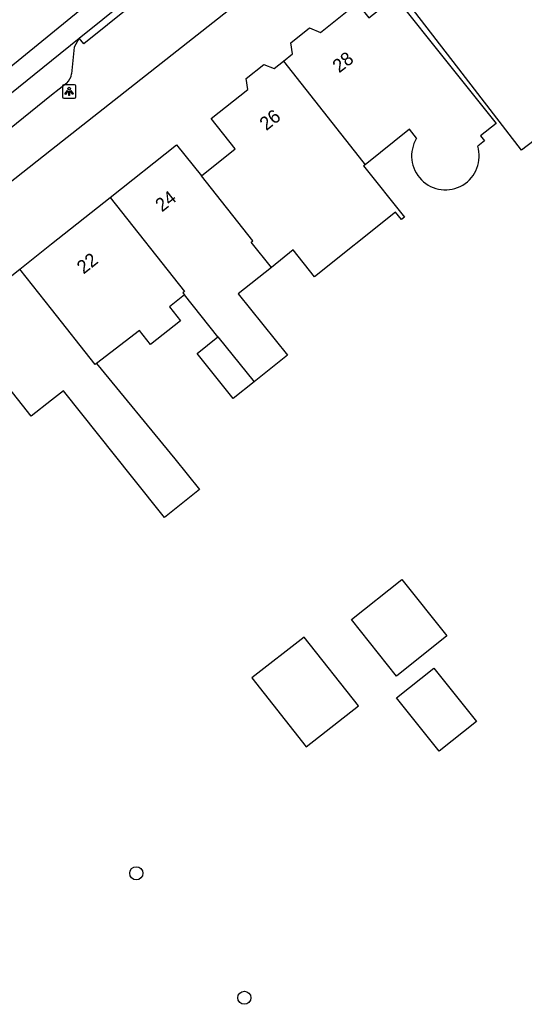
# Model space of a CAD drawing. Extents: x 161771 to 163125, y 382479 to 383177.
# Drawn here: x 161997.6 to 162035.2, y 382851.9 to 382925.3 of the extents above; entities that cross this region are included whole.
import ezdxf

# ---------------------------------------------------------------- set-up
doc = ezdxf.new("R2010")
doc.units = 0
for name, color, linetype in [('IMGEO_Boom', 7, 'Continuous'), ('IMGEO_Lichtpunt', 7, 'Continuous'), ('IMGEO_Pand', 7, 'Continuous'), ('IMGEO_Pand_nummerreeks', 7, 'Continuous'), ('IMGEO_Rijbaan_lokaal_gesloten', 7, 'Continuous'), ('IMGEO_Voetpad_open', 7, 'Continuous')]:
    doc.layers.add(name, color=color, linetype=linetype)

msp = doc.modelspace()

# ---------------------------------------------------------------- linework, layer by layer
at = {"layer": 'IMGEO_Boom'}
for centre in [(162006.319, 382861.689), (162014.374, 382852.42)]:
    msp.add_circle(centre, 0.489, dxfattribs=at)
at = {"layer": 'IMGEO_Lichtpunt'}
for p, q in [((162000.811, 382920.334), (162000.811, 382919.527)), ((162000.811, 382920.334), (162000.811, 382919.527)), ((162001.713, 382920.429), (162000.905, 382920.429)), ((162001.713, 382920.429), (162000.905, 382920.429)), ((162001.807, 382919.527), (162001.807, 382920.334)), ((162001.807, 382919.527), (162001.807, 382920.334)), ((162000.905, 382919.433), (162001.713, 382919.433)), ((162000.905, 382919.433), (162001.713, 382919.433))]:
    msp.add_line(p, q, dxfattribs=at)
for points in [[(162001.185, 382919.998), (162001.224, 382919.97), (162001.036, 382919.708), (162000.998, 382919.735), (162001.185, 382919.998)], [(162001.287, 382919.95), (162001.334, 382919.95), (162001.334, 382919.628), (162001.287, 382919.628), (162001.287, 382919.95)], [(162001.397, 382919.97), (162001.435, 382919.997), (162001.622, 382919.735), (162001.583, 382919.707), (162001.397, 382919.97)]]:
    msp.add_lwpolyline(points, dxfattribs=at)
msp.add_circle((162001.31, 382920.132), 0.0994, dxfattribs=at)
for centre, start, end in [((162000.905, 382920.334), 90, 180), ((162000.905, 382920.334), 90, 180), ((162001.713, 382920.334), 0, 90), ((162001.713, 382920.334), 0, 90), ((162000.905, 382919.527), 180, 270), ((162000.905, 382919.527), 180, 270), ((162001.713, 382919.527), 270, 0), ((162001.713, 382919.527), 270, 360)]:
    msp.add_arc(centre, 0.0946, start, end, dxfattribs=at)
at = {"layer": 'IMGEO_Pand'}
for points in [[(162030.916, 382939.795), (162034.516, 382942.573), (162043.048, 382931.499), (162043.376, 382931.027), (162043.59, 382930.742), (162042.82, 382930.15), (162040.442, 382928.32), (162042.333, 382925.863), (162043.125, 382926.473), (162061.259, 382902.902), (162054.176, 382897.478), (162038.39, 382918.114), (162035.035, 382915.547), (162030.61, 382921.288), (162025.213, 382928.29), (162028.097, 382930.608), (162024.72, 382935.013)], [(162017.28, 382922.175), (162017.957, 382922.716), (162017.832, 382923.54), (162019.222, 382924.65), (162020.055, 382924.323), (162022.771, 382926.491), (162023.645, 382925.395), (162025.62, 382926.972), (162029.478, 382922.14), (162033.148, 382917.543), (162031.979, 382916.61), (162032.266, 382916.251), (162031.77, 382915.855)], [(162011.172, 382913.639), (162013.696, 382915.655), (162011.905, 382917.898), (162014.627, 382920.071), (162014.503, 382920.887), (162015.825, 382921.943), (162016.605, 382921.637), (162017.28, 382922.175)], [(162017.28, 382922.175), (162023.204, 382914.684), (162023.368, 382914.466)], [(162027.209, 382916.432), (162026.672, 382917.104), (162023.368, 382914.466)], [(162004.368, 382912.029), (162009.324, 382915.953), (162011.172, 382913.639)], [(162023.368, 382914.466), (162023.261, 382914.38), (162026.312, 382910.559), (162026.085, 382910.378), (162025.636, 382910.94), (162019.602, 382906.123), (162018.009, 382908.119), (162016.386, 382906.823)], [(162016.386, 382906.823), (162014.882, 382908.708), (162015, 382908.802), (162011.172, 382913.639)], [(161997.631, 382906.694), (162000, 382908.57), (162004.368, 382912.029)], [(162004.368, 382912.029), (162009.921, 382905.018), (162009.788, 382904.912), (162009.903, 382904.77)], [(162003.36, 382899.669), (162009.2, 382892.57), (162011.04, 382890.272), (162008.429, 382888.187), (162006.063, 382891.151), (162000.886, 382897.635), (162000, 382896.94), (161998.47, 382895.741), (161992.817, 382902.882), (161997.631, 382906.694)], [(162003.36, 382899.669), (162003.258, 382899.588), (162000, 382903.702), (161997.631, 382906.694)], [(162016.386, 382906.823), (162013.922, 382904.856), (162017.579, 382900.275), (162015.103, 382898.298)], [(162009.903, 382904.77), (162008.792, 382903.883), (162009.616, 382902.851), (162007.384, 382901.069), (162006.55, 382902.114), (162003.36, 382899.669)], [(162012.408, 382901.652), (162009.903, 382904.77)], [(162015.103, 382898.298), (162013.542, 382897.052), (162010.858, 382900.414), (162012.408, 382901.652)], [(162012.408, 382901.652), (162015.103, 382898.298)], [(162025.725, 382876.378), (162022.358, 382880.594), (162026.103, 382883.584), (162029.469, 382879.369), (162025.725, 382876.378)], [(162014.932, 382876.246), (162018.984, 382871.105), (162022.87, 382874.162), (162018.84, 382879.286), (162014.932, 382876.246)], [(162028.906, 382870.781), (162025.727, 382874.762), (162028.504, 382876.98), (162031.683, 382872.999), (162028.906, 382870.781)]]:
    msp.add_lwpolyline(points, dxfattribs=at)
msp.add_arc((162029.36, 382915.118), 2.521, 148.56877, 17.01116, dxfattribs=at)
at = {"layer": 'IMGEO_Rijbaan_lokaal_gesloten'}
for points in [[(162164.197, 383062.015), (162160.98, 383057.918), (162135.752, 383036.849), (162098.092, 383005.831), (162064.893, 382976.459), (162028.312, 382947.355), (161996.833, 382921.662), (161989.309, 382915.625), (161975.267, 382904.355), (161969.513, 382899.968), (161964.685, 382896.828), (161958.891, 382892.441), (161953.057, 382887.933), (161929.84, 382869.578), (161924.324, 382865.246), (161911.803, 382855.192)], [(162002.067, 382923.882), (162005.598, 382926.729)], [(161987.316, 382912.037), (161990.01, 382914.184), (162000, 382922.219), (162002.067, 382923.882)]]:
    msp.add_lwpolyline(points, dxfattribs=at)
at = {"layer": 'IMGEO_Voetpad_open'}
for points in [[(162021.921, 382932.844), (162021.355, 382932.4), (162000, 382915.572), (161990.238, 382907.88)], [(162005.598, 382926.729), (162005.927, 382926.309), (162002.403, 382923.476), (162002.067, 382923.882)], [(162002.067, 382923.882), (162001.694, 382923.221), (162001.499, 382921.225)], [(162001.131, 382920.553), (162000, 382919.642), (161990.697, 382912.147), (161989.836, 382912.009), (161987.978, 382912.169)]]:
    msp.add_lwpolyline(points, dxfattribs=at)
msp.add_arc((162000.386, 382921.398), 1.127, 311.41852, 351.16958, dxfattribs=at)

# ---------------------------------------------------------------- texts
at = {"layer": 'IMGEO_Pand_nummerreeks'}
for s, rotation, p in [('28', 38.33661, (162021.442, 382921.259)), ('26', 38.33661, (162016.007, 382916.961)), ('24', 38.37315, (162008.234, 382910.906)), ('22', 38.37098, (162002.388, 382906.277))]:
    msp.add_text(s, height=1, rotation=rotation, dxfattribs=at).set_placement(p)

doc.saveas('drawing.dxf')
